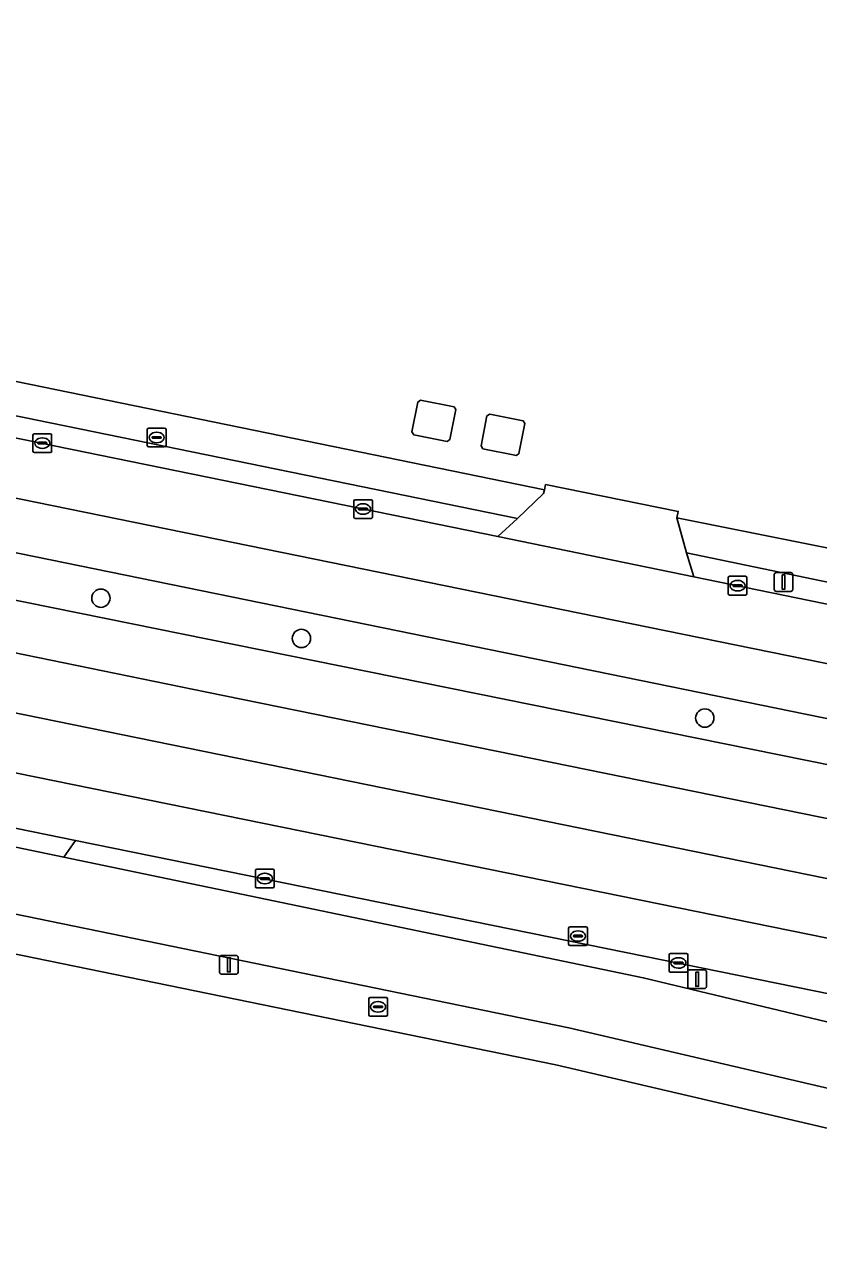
# Model space of a CAD drawing. Extents: x 157692 to 159674, y 381452 to 383291.
# Drawn here: x 158423.2 to 158465.6, y 382097.7 to 382163.8 of the extents above; entities that cross this region are included whole.
import ezdxf

# ---------------------------------------------------------------- set-up
doc = ezdxf.new("R2010")
doc.units = 0
for name, color, linetype in [('IMGEO_Berm_groen', 7, 'Continuous'), ('IMGEO_Boom', 7, 'Continuous'), ('IMGEO_Brandkraan', 7, 'Continuous'), ('IMGEO_Erf', 7, 'Continuous'), ('IMGEO_Fietspad_gesloten', 7, 'Continuous'), ('IMGEO_Kolk', 7, 'Continuous'), ('IMGEO_Lichtmast', 7, 'Continuous'), ('IMGEO_Pand', 7, 'Continuous'), ('IMGEO_Rijbaan_lokaal_open', 7, 'Continuous'), ('IMGEO_Rijbaan_regionaal_gesloten', 7, 'Continuous'), ('IMGEO_Rioolput', 7, 'Continuous'), ('IMGEO_Voetpad_open', 7, 'Continuous')]:
    doc.layers.add(name, color=color, linetype=linetype)

msp = doc.modelspace()

# ---------------------------------------------------------------- linework, layer by layer
at = {"layer": 'IMGEO_Berm_groen'}
for points in [[(158396.14, 382147.161), (158448.457, 382136.469), (158449.501, 382137.443), (158374.656, 382152.742)], [(158494.863, 382120.858), (158403.45, 382139.53)], [(158474.378, 382132.315), (158458.537, 382135.598), (158458.934, 382134.316), (158496.08, 382126.707)], [(158415.49, 382134.641), (158421.885, 382133.229), (158438.59, 382129.851), (158494.288, 382118.578)], [(158425.894, 382120.243), (158425.259, 382119.357), (158456.228, 382112.909), (158491.301, 382104.499)], [(158491.699, 382106.851), (158425.894, 382120.243)]]:
    msp.add_lwpolyline(points, dxfattribs=at)
at = {"layer": 'IMGEO_Boom'}
for centre in [(158427.242, 382133.181), (158437.961, 382131.03), (158459.513, 382126.781)]:
    msp.add_circle(centre, 0.489, dxfattribs=at)
at = {"layer": 'IMGEO_Brandkraan'}
for p, q in [((158429.724, 382141.336), (158429.724, 382142.188)), ((158429.799, 382142.262), (158430.651, 382142.262)), ((158429.983, 382141.756), (158429.983, 382141.768)), ((158430.421, 382141.719), (158430.023, 382141.719)), ((158430.026, 382141.805), (158430.424, 382141.805)), ((158430.212, 382142.042), (158430.237, 382142.042)), ((158430.467, 382141.768), (158430.467, 382141.756)), ((158430.725, 382142.188), (158430.725, 382141.336)), ((158430.651, 382141.262), (158429.799, 382141.262)), ((158430.235, 382141.482), (158430.21, 382141.482)), ((158441.631, 382111.858), (158442.483, 382111.858)), ((158441.556, 382110.932), (158441.556, 382111.784)), ((158441.815, 382111.352), (158441.815, 382111.364)), ((158442.253, 382111.315), (158441.855, 382111.315)), ((158441.858, 382111.401), (158442.256, 382111.401)), ((158442.044, 382111.638), (158442.069, 382111.638)), ((158442.299, 382111.364), (158442.299, 382111.352)), ((158442.557, 382111.784), (158442.557, 382110.932)), ((158442.483, 382110.858), (158441.631, 382110.858)), ((158442.067, 382111.078), (158442.042, 382111.078))]:
    msp.add_line(p, q, dxfattribs=at)
for points in [[(158429.724, 382141.336), (158429.724, 382142.188)], [(158429.799, 382142.262), (158430.651, 382142.262)], [(158430.725, 382142.188), (158430.725, 382141.336)], [(158430.651, 382141.262), (158429.799, 382141.262)], [(158441.631, 382111.858), (158442.483, 382111.858)], [(158441.556, 382110.932), (158441.556, 382111.784)], [(158442.557, 382111.784), (158442.557, 382110.932)], [(158442.483, 382110.858), (158441.631, 382110.858)]]:
    msp.add_lwpolyline(points, dxfattribs=at)
for centre, radius, start, end in [((158429.801, 382142.186), 0.0765, 91.55205, 178.44795), ((158429.801, 382142.186), 0.0765, 91.55205, 178.44795), ((158430.023, 382141.765), 0.0403, 85.87752, 175.75265), ((158430.02, 382141.755), 0.0366, 178.93798, 274.71019), ((158430.424, 382141.762), 0.043, 264.86636, 352.45326), ((158430.428, 382141.767), 0.0386, 1.73085, 96.63898), ((158430.649, 382142.186), 0.0765, 1.55205, 88.44795), ((158430.649, 382142.186), 0.0765, 1.55205, 88.44795), ((158429.801, 382141.338), 0.0765, 181.55205, 268.44795), ((158429.801, 382141.338), 0.0765, 181.55205, 268.44795), ((158430.649, 382141.338), 0.0765, 271.55205, 358.44795), ((158430.649, 382141.338), 0.0765, 271.55205, 358.44795), ((158441.633, 382111.782), 0.0765, 91.55205, 178.44795), ((158441.633, 382111.782), 0.0765, 91.55205, 178.44795), ((158442.481, 382111.782), 0.0765, 1.55205, 88.44795), ((158442.481, 382111.782), 0.0765, 1.55205, 88.44795), ((158441.855, 382111.361), 0.0403, 85.87752, 175.75265), ((158441.852, 382111.351), 0.0366, 178.93798, 274.71019), ((158442.256, 382111.358), 0.043, 264.86636, 352.45326), ((158442.26, 382111.363), 0.0386, 1.73085, 96.63898), ((158441.633, 382110.934), 0.0765, 181.55205, 268.44795), ((158441.633, 382110.934), 0.0765, 181.55205, 268.44795), ((158442.481, 382110.934), 0.0765, 271.55205, 358.44795), ((158442.481, 382110.934), 0.0765, 271.55205, 358.44795)]:
    msp.add_arc(centre, radius, start, end, dxfattribs=at)
for centre, major_axis, ratio, start_param, end_param in [((158430.211, 382141.762), (-0.387, 0.002), 0.722429, 4.712389, 7.853982), ((158430.236, 382141.762), (-0.39, 0.002), 0.717154, 1.570796, 4.712389), ((158442.043, 382111.358), (-0.387, 0.002), 0.722429, 4.712389, 7.853982), ((158442.068, 382111.358), (-0.39, 0.002), 0.717154, 1.570796, 4.712389)]:
    msp.add_ellipse(centre, major_axis=major_axis, ratio=ratio, start_param=start_param, end_param=end_param, dxfattribs=at)
at = {"layer": 'IMGEO_Erf'}
for points in [[(158329.552, 382163.801), (158340.615, 382161.542), (158340.738, 382161.516), (158348.172, 382159.953), (158353.898, 382158.823), (158363.885, 382156.775), (158374.834, 382154.535), (158385.72, 382152.276), (158391.139, 382151.151), (158392.597, 382150.848), (158401.504, 382149.101), (158450.952, 382138.97), (158451.002, 382139.245), (158458.092, 382137.811), (158458.013, 382137.476), (158474.845, 382134.113)], [(158482.902, 382100.939), (158451.557, 382108.262), (158420.864, 382114.543), (158420.794, 382114.557), (158413.202, 382116.111), (158407.519, 382117.274), (158341.43, 382130.834), (158335.43, 382132.061), (158334.656, 382132.219), (158219.414, 382155.844), (158206.316, 382158.502)]]:
    msp.add_lwpolyline(points, dxfattribs=at)
for points in [[(158446.117, 382143.392), (158446.207, 382143.254), (158445.885, 382141.653), (158445.745, 382141.555), (158443.959, 382141.909), (158443.86, 382142.059), (158444.17, 382143.656), (158444.325, 382143.755)], [(158449.815, 382142.646), (158449.905, 382142.508), (158449.583, 382140.907), (158449.443, 382140.809), (158447.657, 382141.163), (158447.558, 382141.313), (158447.868, 382142.91), (158448.023, 382143.009)]]:
    msp.add_lwpolyline(points, close=True, dxfattribs=at)
at = {"layer": 'IMGEO_Fietspad_gesloten'}
for points in [[(158425.259, 382119.357), (158412.089, 382122.099), (158411.877, 382122.143), (158411.39, 382122.244), (158364.316, 382131.865), (158356.236, 382133.545), (158356.182, 382133.329), (158355.402, 382130.125), (158363.947, 382128.382), (158413.639, 382118.174), (158421.294, 382116.601), (158452.239, 382110.244), (158494.143, 382100.466)], [(158494.247, 382103.843), (158491.301, 382104.499), (158456.228, 382112.909), (158425.259, 382119.357)]]:
    msp.add_lwpolyline(points, dxfattribs=at)
at = {"layer": 'IMGEO_Kolk'}
for p, q in [((158423.612, 382141.036), (158423.612, 382141.888)), ((158423.687, 382141.962), (158424.539, 382141.962)), ((158424.1, 382141.742), (158424.125, 382141.742)), ((158424.613, 382141.888), (158424.613, 382141.036)), ((158424.539, 382140.962), (158423.687, 382140.962)), ((158423.871, 382141.456), (158423.871, 382141.468)), ((158424.309, 382141.419), (158423.911, 382141.419)), ((158423.914, 382141.505), (158424.312, 382141.505)), ((158424.123, 382141.182), (158424.098, 382141.182)), ((158424.355, 382141.468), (158424.355, 382141.456)), ((158440.754, 382137.515), (158440.754, 382138.367)), ((158440.829, 382138.441), (158441.681, 382138.441)), ((158441.755, 382138.367), (158441.755, 382137.515)), ((158441.013, 382137.935), (158441.013, 382137.947)), ((158441.451, 382137.898), (158441.053, 382137.898)), ((158441.056, 382137.984), (158441.454, 382137.984)), ((158441.265, 382137.661), (158441.24, 382137.661)), ((158441.242, 382138.221), (158441.267, 382138.221)), ((158441.497, 382137.947), (158441.497, 382137.935)), ((158441.681, 382137.441), (158440.829, 382137.441)), ((158460.839, 382134.348), (158461.691, 382134.348)), ((158460.764, 382133.422), (158460.764, 382134.274)), ((158461.023, 382133.842), (158461.023, 382133.854)), ((158461.461, 382133.805), (158461.063, 382133.805)), ((158461.066, 382133.891), (158461.464, 382133.891)), ((158461.252, 382134.128), (158461.277, 382134.128)), ((158461.507, 382133.854), (158461.507, 382133.842)), ((158461.765, 382134.274), (158461.765, 382133.422)), ((158461.691, 382133.348), (158460.839, 382133.348)), ((158461.275, 382133.568), (158461.25, 382133.568)), ((158435.503, 382117.783), (158435.503, 382118.635)), ((158435.578, 382118.709), (158436.43, 382118.709)), ((158435.991, 382118.489), (158436.016, 382118.489)), ((158436.504, 382118.635), (158436.504, 382117.783)), ((158435.762, 382118.203), (158435.762, 382118.215)), ((158436.2, 382118.166), (158435.802, 382118.166)), ((158435.805, 382118.252), (158436.203, 382118.252)), ((158436.014, 382117.929), (158435.989, 382117.929)), ((158436.246, 382118.215), (158436.246, 382118.203)), ((158436.43, 382117.709), (158435.578, 382117.709)), ((158457.605, 382113.277), (158457.605, 382114.129)), ((158457.68, 382114.203), (158458.532, 382114.203)), ((158458.093, 382113.983), (158458.118, 382113.983)), ((158458.606, 382114.129), (158458.606, 382113.277)), ((158458.532, 382113.203), (158457.68, 382113.203)), ((158457.864, 382113.697), (158457.864, 382113.709)), ((158458.302, 382113.66), (158457.904, 382113.66)), ((158457.907, 382113.746), (158458.305, 382113.746)), ((158458.116, 382113.423), (158458.091, 382113.423)), ((158458.348, 382113.709), (158458.348, 382113.697))]:
    msp.add_line(p, q, dxfattribs=at)
for points in [[(158423.612, 382141.036), (158423.612, 382141.888)], [(158423.687, 382141.962), (158424.539, 382141.962)], [(158424.613, 382141.888), (158424.613, 382141.036)], [(158424.539, 382140.962), (158423.687, 382140.962)], [(158440.754, 382137.515), (158440.754, 382138.367)], [(158440.829, 382138.441), (158441.681, 382138.441)], [(158441.755, 382138.367), (158441.755, 382137.515)], [(158441.681, 382137.441), (158440.829, 382137.441)], [(158460.839, 382134.348), (158461.691, 382134.348)], [(158460.764, 382133.422), (158460.764, 382134.274)], [(158461.765, 382134.274), (158461.765, 382133.422)], [(158461.691, 382133.348), (158460.839, 382133.348)], [(158435.503, 382117.783), (158435.503, 382118.635)], [(158435.578, 382118.709), (158436.43, 382118.709)], [(158436.504, 382118.635), (158436.504, 382117.783)], [(158436.43, 382117.709), (158435.578, 382117.709)], [(158457.605, 382113.277), (158457.605, 382114.129)], [(158457.68, 382114.203), (158458.532, 382114.203)], [(158458.606, 382114.129), (158458.606, 382113.277)], [(158458.532, 382113.203), (158457.68, 382113.203)]]:
    msp.add_lwpolyline(points, dxfattribs=at)
for centre, radius, start, end in [((158423.689, 382141.886), 0.0765, 91.55205, 178.44795), ((158423.689, 382141.886), 0.0765, 91.55205, 178.44795), ((158424.537, 382141.886), 0.0765, 1.55205, 88.44795), ((158424.537, 382141.886), 0.0765, 1.55205, 88.44795), ((158423.689, 382141.038), 0.0765, 181.55205, 268.44795), ((158423.689, 382141.038), 0.0765, 181.55205, 268.44795), ((158423.911, 382141.465), 0.0403, 85.87752, 175.75265), ((158423.908, 382141.455), 0.0366, 178.93798, 274.71019), ((158424.312, 382141.462), 0.043, 264.86636, 352.45326), ((158424.316, 382141.467), 0.0386, 1.73085, 96.63898), ((158424.537, 382141.038), 0.0765, 271.55205, 358.44795), ((158424.537, 382141.038), 0.0765, 271.55205, 358.44795), ((158440.831, 382138.365), 0.0765, 91.55205, 178.44795), ((158440.831, 382138.365), 0.0765, 91.55205, 178.44795), ((158441.679, 382138.365), 0.0765, 1.55205, 88.44795), ((158441.679, 382138.365), 0.0765, 1.55205, 88.44795), ((158441.053, 382137.944), 0.0403, 85.87752, 175.75265), ((158441.05, 382137.934), 0.0366, 178.93798, 274.71019), ((158441.454, 382137.941), 0.043, 264.86636, 352.45326), ((158441.458, 382137.946), 0.0386, 1.73085, 96.63898), ((158440.831, 382137.517), 0.0765, 181.55205, 268.44795), ((158440.831, 382137.517), 0.0765, 181.55205, 268.44795), ((158441.679, 382137.517), 0.0765, 271.55205, 358.44795), ((158441.679, 382137.517), 0.0765, 271.55205, 358.44795), ((158460.841, 382134.272), 0.0765, 91.55205, 178.44795), ((158460.841, 382134.272), 0.0765, 91.55205, 178.44795), ((158461.689, 382134.272), 0.0765, 1.55205, 88.44795), ((158461.689, 382134.272), 0.0765, 1.55205, 88.44795), ((158461.063, 382133.851), 0.0403, 85.87752, 175.75265), ((158461.06, 382133.841), 0.0366, 178.93798, 274.71019), ((158461.464, 382133.848), 0.043, 264.86636, 352.45326), ((158461.468, 382133.853), 0.0386, 1.73085, 96.63898), ((158460.841, 382133.424), 0.0765, 181.55205, 268.44795), ((158460.841, 382133.424), 0.0765, 181.55205, 268.44795), ((158461.689, 382133.424), 0.0765, 271.55205, 358.44795), ((158461.689, 382133.424), 0.0765, 271.55205, 358.44795), ((158435.58, 382118.633), 0.0765, 91.55205, 178.44795), ((158435.58, 382118.633), 0.0765, 91.55205, 178.44795), ((158436.428, 382118.633), 0.0765, 1.55205, 88.44795), ((158436.428, 382118.633), 0.0765, 1.55205, 88.44795), ((158435.802, 382118.212), 0.0403, 85.87752, 175.75265), ((158435.799, 382118.202), 0.0366, 178.93798, 274.71019), ((158436.203, 382118.209), 0.043, 264.86636, 352.45326), ((158436.207, 382118.214), 0.0386, 1.73085, 96.63898), ((158435.58, 382117.785), 0.0765, 181.55205, 268.44795), ((158435.58, 382117.785), 0.0765, 181.55205, 268.44795), ((158436.428, 382117.785), 0.0765, 271.55205, 358.44795), ((158436.428, 382117.785), 0.0765, 271.55205, 358.44795), ((158457.682, 382114.127), 0.0765, 91.55205, 178.44795), ((158457.682, 382114.127), 0.0765, 91.55205, 178.44795), ((158458.53, 382114.127), 0.0765, 1.55205, 88.44795), ((158458.53, 382114.127), 0.0765, 1.55205, 88.44795), ((158457.682, 382113.279), 0.0765, 181.55205, 268.44795), ((158457.682, 382113.279), 0.0765, 181.55205, 268.44795), ((158457.904, 382113.706), 0.0403, 85.87752, 175.75265), ((158457.901, 382113.696), 0.0366, 178.93798, 274.71019), ((158458.305, 382113.703), 0.043, 264.86636, 352.45326), ((158458.309, 382113.708), 0.0386, 1.73085, 96.63898), ((158458.53, 382113.279), 0.0765, 271.55205, 358.44795), ((158458.53, 382113.279), 0.0765, 271.55205, 358.44795)]:
    msp.add_arc(centre, radius, start, end, dxfattribs=at)
for centre, major_axis, ratio, start_param, end_param in [((158424.099, 382141.462), (-0.387, 0.002), 0.722429, 4.712389, 7.853982), ((158424.124, 382141.462), (-0.39, 0.002), 0.717154, 1.570796, 4.712389), ((158441.241, 382137.941), (-0.387, 0.002), 0.722429, 4.712389, 7.853982), ((158441.266, 382137.941), (-0.39, 0.002), 0.717154, 1.570796, 4.712389), ((158461.251, 382133.848), (-0.387, 0.002), 0.722429, 4.712389, 7.853982), ((158461.276, 382133.848), (-0.39, 0.002), 0.717154, 1.570796, 4.712389), ((158435.99, 382118.209), (-0.387, 0.002), 0.722429, 4.712389, 7.853982), ((158436.015, 382118.209), (-0.39, 0.002), 0.717154, 1.570796, 4.712389), ((158458.092, 382113.703), (-0.387, 0.002), 0.722429, 4.712389, 7.853982), ((158458.117, 382113.703), (-0.39, 0.002), 0.717154, 1.570796, 4.712389)]:
    msp.add_ellipse(centre, major_axis=major_axis, ratio=ratio, start_param=start_param, end_param=end_param, dxfattribs=at)
at = {"layer": 'IMGEO_Lichtmast'}
for p, q in [((158463.224, 382133.645), (158463.224, 382134.445)), ((158463.224, 382134.445), (158463.224, 382133.645)), ((158463.324, 382134.545), (158464.114, 382134.545)), ((158464.114, 382134.545), (158463.324, 382134.545)), ((158464.214, 382134.445), (158464.214, 382133.645)), ((158464.214, 382133.645), (158464.214, 382134.445)), ((158464.114, 382133.545), (158463.324, 382133.545)), ((158463.324, 382133.545), (158464.114, 382133.545)), ((158433.585, 382113.203), (158433.585, 382114.003)), ((158433.585, 382114.003), (158433.585, 382113.203)), ((158433.685, 382114.103), (158434.475, 382114.103)), ((158434.475, 382114.103), (158433.685, 382114.103)), ((158434.575, 382114.003), (158434.575, 382113.203)), ((158434.575, 382113.203), (158434.575, 382114.003)), ((158458.606, 382112.436), (158458.606, 382113.236)), ((158458.606, 382113.236), (158458.606, 382112.436)), ((158458.706, 382113.336), (158459.496, 382113.336)), ((158459.496, 382113.336), (158458.706, 382113.336)), ((158459.596, 382113.236), (158459.596, 382112.436)), ((158459.596, 382112.436), (158459.596, 382113.236)), ((158434.475, 382113.103), (158433.685, 382113.103)), ((158433.685, 382113.103), (158434.475, 382113.103)), ((158459.496, 382112.336), (158458.706, 382112.336)), ((158458.706, 382112.336), (158459.496, 382112.336))]:
    msp.add_line(p, q, dxfattribs=at)
for points in [[(158463.644, 382134.42), (158463.794, 382134.42), (158463.794, 382133.67), (158463.644, 382133.67), (158463.644, 382134.42)], [(158434.005, 382113.978), (158434.155, 382113.978), (158434.155, 382113.228), (158434.005, 382113.228), (158434.005, 382113.978)], [(158459.026, 382113.211), (158459.176, 382113.211), (158459.176, 382112.461), (158459.026, 382112.461), (158459.026, 382113.211)]]:
    msp.add_lwpolyline(points, dxfattribs=at)
for centre, start, end in [((158463.324, 382134.445), 90, 180), ((158463.324, 382134.445), 90, 180), ((158464.114, 382134.445), 0, 90), ((158464.114, 382134.445), 360, 90), ((158463.324, 382133.645), 180, 270), ((158463.324, 382133.645), 180, 270), ((158464.114, 382133.645), 270, 0), ((158464.114, 382133.645), 270, 0), ((158433.685, 382114.003), 90, 180), ((158433.685, 382114.003), 90, 180), ((158434.475, 382114.003), 0, 90), ((158434.475, 382114.003), 360, 90), ((158433.685, 382113.203), 180, 270), ((158433.685, 382113.203), 180, 270), ((158434.475, 382113.203), 270, 0), ((158434.475, 382113.203), 270, 0), ((158458.706, 382113.236), 90, 180), ((158458.706, 382113.236), 90, 180), ((158459.496, 382113.236), 0, 90), ((158459.496, 382113.236), 360, 90), ((158458.706, 382112.436), 180, 270), ((158458.706, 382112.436), 180, 270), ((158459.496, 382112.436), 270, 0), ((158459.496, 382112.436), 270, 0)]:
    msp.add_arc(centre, 0.1, start, end, dxfattribs=at)
at = {"layer": 'IMGEO_Pand'}
for points in [[(158445.745, 382141.555), (158445.885, 382141.653), (158446.207, 382143.254), (158446.117, 382143.392), (158444.325, 382143.755), (158444.17, 382143.656), (158443.86, 382142.059), (158443.959, 382141.909)], [(158449.443, 382140.809), (158449.583, 382140.907), (158449.905, 382142.508), (158449.815, 382142.646), (158448.023, 382143.009), (158447.868, 382142.91), (158447.558, 382141.313), (158447.657, 382141.163)]]:
    msp.add_lwpolyline(points, close=True, dxfattribs=at)
at = {"layer": 'IMGEO_Rijbaan_lokaal_open'}
msp.add_lwpolyline([(158450.9, 382138.779), (158449.501, 382137.443), (158448.457, 382136.469), (158458.934, 382134.316), (158458.537, 382135.598), (158458.013, 382137.476), (158458.092, 382137.811), (158451.002, 382139.245), (158450.952, 382138.97)], close=True, dxfattribs=at)
msp.add_lwpolyline([(158411.605, 382123.193), (158412.089, 382122.099), (158425.259, 382119.357), (158425.894, 382120.243), (158412.732, 382122.922)], dxfattribs=at)
at = {"layer": 'IMGEO_Rijbaan_regionaal_gesloten'}
for points in [[(158380.686, 382149.885), (158378.992, 382150.214), (158378.563, 382150.38), (158375.449, 382150.768), (158360.636, 382152.982), (158353.832, 382154.019), (158346.089, 382155.189), (158343.515, 382152.527), (158344.701, 382152.34), (158359.702, 382149.969), (158364.851, 382149.208), (158367.573, 382148.849), (158371.817, 382148.178), (158375.703, 382147.604), (158378.325, 382147.182), (158379.439, 382147.019), (158380.951, 382146.761), (158383.343, 382146.352), (158387.42, 382145.655), (158388.681, 382145.418), (158392.408, 382144.693), (158448.183, 382133.33), (158495.454, 382123.689)], [(158496.08, 382126.707), (158458.934, 382134.316), (158448.457, 382136.469), (158396.14, 382147.161)], [(158372.362, 382145.076), (158374.541, 382144.834), (158382.438, 382143.582), (158391.658, 382141.923), (158403.45, 382139.53), (158494.863, 382120.858), (158495.454, 382123.689), (158448.183, 382133.33), (158392.408, 382144.693), (158388.681, 382145.418), (158387.42, 382145.655), (158383.343, 382146.352), (158380.951, 382146.761)], [(158409.702, 382135.36), (158390.605, 382136.81), (158391.171, 382136.694), (158418.987, 382131.007), (158432.909, 382128.16), (158493.673, 382115.792), (158494.288, 382118.578), (158438.59, 382129.851), (158421.885, 382133.229)], [(158412.732, 382122.922), (158425.894, 382120.243), (158491.699, 382106.851), (158492.324, 382109.681), (158389.479, 382130.608)]]:
    msp.add_lwpolyline(points, dxfattribs=at)
for points in [[(158357.221, 382143.564), (158352.288, 382144.578), (158344.713, 382146.125), (158340.949, 382146.89), (158338.533, 382147.375), (158336.056, 382144.815), (158342.459, 382143.505), (158399.506, 382131.779), (158492.993, 382112.71), (158493.673, 382115.792), (158432.909, 382128.16), (158418.987, 382131.007), (158391.171, 382136.694), (158390.605, 382136.81), (158386.686, 382137.51), (158371.964, 382140.573)], [(158342.459, 382143.505), (158336.056, 382144.815), (158333.614, 382142.258), (158339.99, 382140.943), (158345.487, 382139.811), (158346.937, 382139.54), (158358.314, 382137.179), (158385.572, 382131.651), (158389.479, 382130.608), (158492.324, 382109.681), (158492.993, 382112.71), (158399.506, 382131.779)]]:
    msp.add_lwpolyline(points, close=True, dxfattribs=at)
at = {"layer": 'IMGEO_Rioolput'}
for p, q in [((158452.235, 382114.712), (158452.235, 382115.564)), ((158452.31, 382115.638), (158453.162, 382115.638)), ((158452.537, 382115.181), (158452.935, 382115.181)), ((158452.723, 382115.418), (158452.748, 382115.418)), ((158453.236, 382115.564), (158453.236, 382114.712)), ((158453.162, 382114.638), (158452.31, 382114.638)), ((158452.494, 382115.132), (158452.494, 382115.144)), ((158452.932, 382115.095), (158452.534, 382115.095)), ((158452.746, 382114.858), (158452.721, 382114.858)), ((158452.978, 382115.144), (158452.978, 382115.132))]:
    msp.add_line(p, q, dxfattribs=at)
for points in [[(158452.235, 382114.712), (158452.235, 382115.564)], [(158452.31, 382115.638), (158453.162, 382115.638)], [(158453.236, 382115.564), (158453.236, 382114.712)], [(158453.162, 382114.638), (158452.31, 382114.638)]]:
    msp.add_lwpolyline(points, dxfattribs=at)
for centre, radius, start, end in [((158452.312, 382115.562), 0.0765, 91.55205, 178.44795), ((158452.312, 382115.562), 0.0765, 91.55205, 178.44795), ((158452.534, 382115.141), 0.0403, 85.87752, 175.75265), ((158452.939, 382115.143), 0.0386, 1.73085, 96.63898), ((158453.16, 382115.562), 0.0765, 1.55205, 88.44795), ((158453.16, 382115.562), 0.0765, 1.55205, 88.44795), ((158452.312, 382114.714), 0.0765, 181.55205, 268.44795), ((158452.312, 382114.714), 0.0765, 181.55205, 268.44795), ((158452.531, 382115.131), 0.0366, 178.93798, 274.71019), ((158452.935, 382115.138), 0.043, 264.86636, 352.45326), ((158453.16, 382114.714), 0.0765, 271.55205, 358.44795), ((158453.16, 382114.714), 0.0765, 271.55205, 358.44795)]:
    msp.add_arc(centre, radius, start, end, dxfattribs=at)
for centre, major_axis, ratio, start_param, end_param in [((158452.722, 382115.138), (-0.387, 0.002), 0.722429, 4.712389, 7.853982), ((158452.747, 382115.138), (-0.39, 0.002), 0.717154, 1.570796, 4.712389)]:
    msp.add_ellipse(centre, major_axis=major_axis, ratio=ratio, start_param=start_param, end_param=end_param, dxfattribs=at)
at = {"layer": 'IMGEO_Voetpad_open'}
msp.add_lwpolyline([(158449.501, 382137.443), (158450.9, 382138.779), (158450.952, 382138.97), (158401.504, 382149.101), (158392.597, 382150.848), (158391.139, 382151.151), (158385.72, 382152.276), (158374.834, 382154.535), (158374.519, 382152.971), (158374.656, 382152.742)], close=True, dxfattribs=at)
for points in [[(158474.845, 382134.113), (158458.013, 382137.476), (158458.537, 382135.598), (158474.378, 382132.315)], [(158452.239, 382110.244), (158421.294, 382116.601), (158420.864, 382114.543), (158451.557, 382108.262), (158482.902, 382100.939), (158492.532, 382098.689), (158496.472, 382097.668), (158495.907, 382098.995)], [(158494.143, 382100.466), (158452.239, 382110.244)]]:
    msp.add_lwpolyline(points, dxfattribs=at)

doc.saveas('drawing.dxf')
